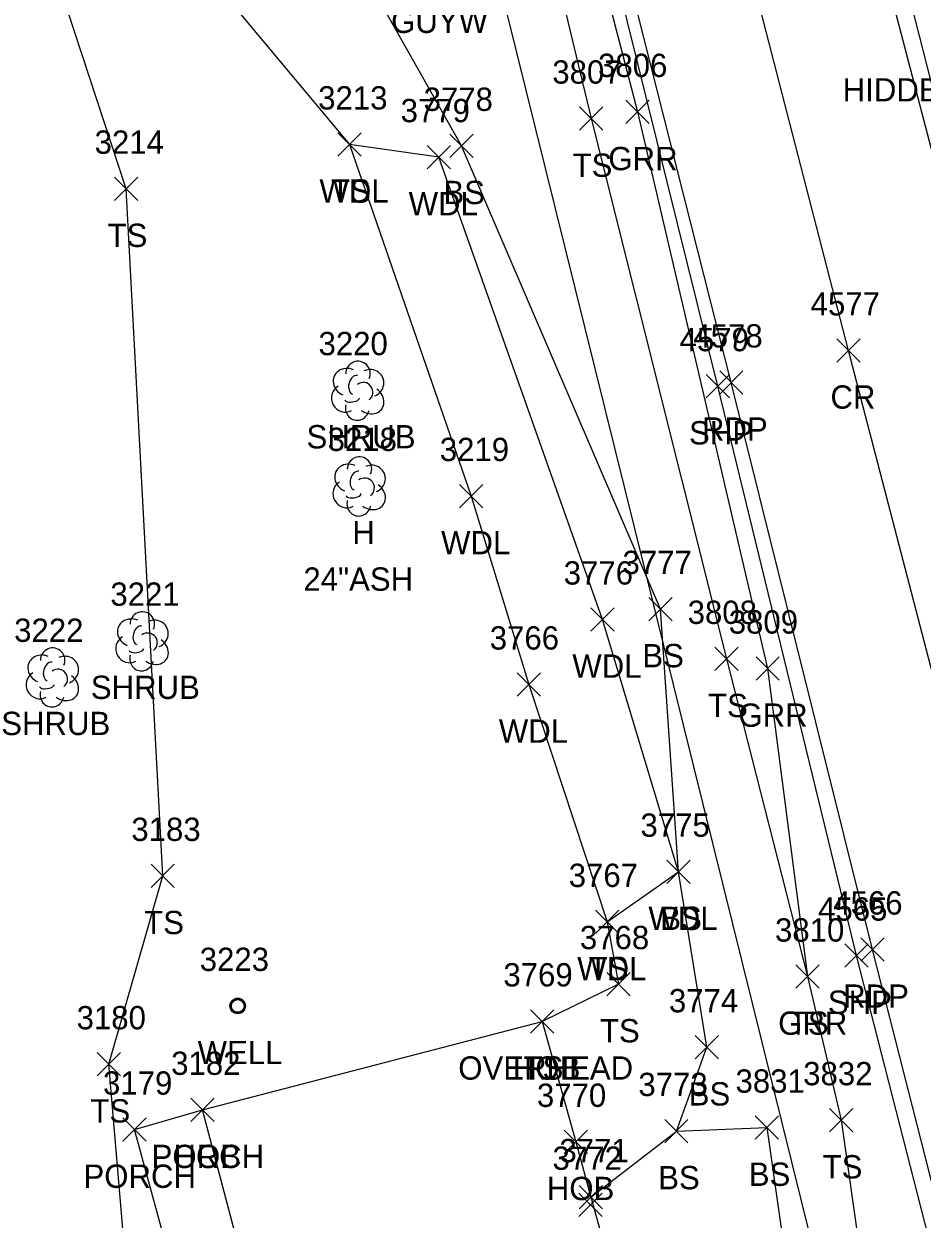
# Model space of a CAD drawing. Extents: x 1601151 to 1602912, y 499508 to 501770.
# Drawn here: x 1601562.2 to 1601639.3, y 500412.2 to 500514.8 of the extents above; entities that cross this region are included whole.
import ezdxf

# ---------------------------------------------------------------- set-up
doc = ezdxf.new("R2010")
doc.units = 0
for name, color, linetype in [('L_A', 7, 'Continuous'), ('L_C', 7, 'Continuous'), ('L_I', 7, 'Continuous'), ('L_TIC', 7, 'Continuous'), ('LAWA', 7, 'Continuous'), ('LBC', 7, 'Continuous'), ('LBF', 7, 'Continuous'), ('LELB', 7, 'Continuous'), ('LSH', 7, 'Continuous'), ('LTD', 7, 'Continuous'), ('P_A', 7, 'Continuous'), ('P_I', 7, 'Continuous'), ('P_TIC', 7, 'Continuous'), ('PET', 7, 'Continuous'), ('PRC', 7, 'Continuous'), ('PSP', 7, 'Continuous'), ('R_A', 7, 'Continuous'), ('R_I', 7, 'Continuous'), ('R_TIC', 7, 'Continuous'), ('RGR', 7, 'Continuous'), ('S_C', 7, 'Continuous'), ('U_A', 7, 'Continuous'), ('U_I', 7, 'Continuous'), ('U_TIC', 7, 'Continuous'), ('UCO', 7, 'Continuous'), ('UWW', 7, 'Continuous')]:
    doc.layers.add(name, color=color, linetype=linetype)

msp = doc.modelspace()

# ---------------------------------------------------------------- linework, layer by layer
at = {"layer": 'L_TIC'}
for points in [[(1601609.88, 500505.64), (1601611.88, 500507.64)], [(1601611.88, 500505.64), (1601609.88, 500507.64)], [(1601589.14, 500503.42), (1601591.14, 500505.42)], [(1601591.14, 500503.42), (1601589.14, 500505.42)], [(1601589.14, 500503.42), (1601591.14, 500505.42)], [(1601591.14, 500503.42), (1601589.14, 500505.42)], [(1601598.76, 500503.3), (1601600.76, 500505.3)], [(1601600.76, 500503.3), (1601598.76, 500505.3)], [(1601596.8, 500502.33), (1601598.8, 500504.33)], [(1601598.8, 500502.33), (1601596.8, 500504.33)], [(1601569.96, 500499.62), (1601571.96, 500501.62)], [(1601571.96, 500499.62), (1601569.96, 500501.62)], [(1601599.59, 500473.24), (1601601.59, 500475.24)], [(1601601.59, 500473.24), (1601599.59, 500475.24)], [(1601610.85, 500462.64), (1601612.85, 500464.64)], [(1601612.85, 500462.64), (1601610.85, 500464.64)], [(1601615.84, 500463.54), (1601617.84, 500465.54)], [(1601617.84, 500463.54), (1601615.84, 500465.54)], [(1601621.51, 500459.26), (1601623.51, 500461.26)], [(1601623.51, 500459.26), (1601621.51, 500461.26)], [(1601604.54, 500457.06), (1601606.54, 500459.06)], [(1601606.54, 500457.06), (1601604.54, 500459.06)], [(1601573.1, 500440.63), (1601575.1, 500442.63)], [(1601575.1, 500440.63), (1601573.1, 500442.63)], [(1601617.38, 500440.99), (1601619.38, 500442.99)], [(1601619.38, 500440.99), (1601617.38, 500442.99)], [(1601617.38, 500440.99), (1601619.38, 500442.99)], [(1601619.38, 500440.99), (1601617.38, 500442.99)], [(1601611.27, 500436.68), (1601613.27, 500438.68)], [(1601613.27, 500436.68), (1601611.27, 500438.68)], [(1601611.27, 500436.68), (1601613.27, 500438.68)], [(1601613.27, 500436.68), (1601611.27, 500438.68)], [(1601628.45, 500431.99), (1601630.45, 500433.99)], [(1601630.45, 500431.99), (1601628.45, 500433.99)], [(1601612.23, 500431.34), (1601614.23, 500433.34)], [(1601614.23, 500431.34), (1601612.23, 500433.34)], [(1601605.67, 500428.14), (1601607.67, 500430.14)], [(1601607.67, 500428.14), (1601605.67, 500430.14)], [(1601605.67, 500428.14), (1601607.67, 500430.14)], [(1601607.67, 500428.14), (1601605.67, 500430.14)], [(1601619.82, 500425.92), (1601621.82, 500427.92)], [(1601621.82, 500425.92), (1601619.82, 500427.92)], [(1601568.49, 500424.46), (1601570.49, 500426.46)], [(1601570.49, 500424.46), (1601568.49, 500426.46)], [(1601576.53, 500420.55), (1601578.53, 500422.55)], [(1601578.53, 500420.55), (1601576.53, 500422.55)], [(1601576.53, 500420.55), (1601578.53, 500422.55)], [(1601578.53, 500420.55), (1601576.53, 500422.55)], [(1601631.35, 500419.66), (1601633.35, 500421.66)], [(1601633.35, 500419.66), (1601631.35, 500421.66)], [(1601570.68, 500418.85), (1601572.68, 500420.85)], [(1601572.68, 500418.85), (1601570.68, 500420.85)], [(1601617.2, 500418.73), (1601619.2, 500420.73)], [(1601619.2, 500418.73), (1601617.2, 500420.73)], [(1601624.98, 500419.02), (1601626.98, 500421.02)], [(1601626.98, 500419.02), (1601624.98, 500421.02)], [(1601608.57, 500417.8), (1601610.57, 500419.8)], [(1601610.57, 500417.8), (1601608.57, 500419.8)], [(1601609.83, 500412.4), (1601611.83, 500414.4)], [(1601611.83, 500412.4), (1601609.83, 500414.4)], [(1601609.85, 500413.05), (1601611.85, 500415.05)], [(1601611.85, 500413.05), (1601609.85, 500415.05)], [(1601609.85, 500413.05), (1601611.85, 500415.05)], [(1601611.85, 500413.05), (1601609.85, 500415.05)]]:
    msp.add_lwpolyline(points, dxfattribs=at)
at = {"layer": 'LAWA'}
for points in [[(1601590.14, 500504.42), (1601600.59, 500474.24)], [(1601597.8, 500503.33), (1601590.14, 500504.42)], [(1601605.54, 500458.06), (1601612.27, 500437.68), (1601618.38, 500441.99), (1601611.85, 500463.64), (1601597.8, 500503.33)], [(1601600.59, 500474.24), (1601605.54, 500458.06)]]:
    msp.add_lwpolyline(points, dxfattribs=at)
at = {"layer": 'LBC'}
msp.add_lwpolyline([(1601584.2, 500396.3), (1601577.53, 500421.55), (1601606.67, 500429.14), (1601609.57, 500418.8), (1601610.85, 500414.05), (1601613.48, 500404.6), (1601613.31, 500404.56), (1601613.48, 500403.91), (1601607.19, 500402.16), (1601607.11, 500402.14), (1601584.2, 500396.3)], dxfattribs=at)
at = {"layer": 'LBF'}
msp.add_lwpolyline([(1601584.2, 500396.3), (1601578.49, 500394.91), (1601571.68, 500419.85), (1601577.53, 500421.55)], dxfattribs=at)
at = {"layer": 'LELB'}
for points in [[(1601601.01, 500555.49), (1601604.13, 500534.75), (1601610.88, 500506.64), (1601622.51, 500460.26), (1601629.45, 500432.99), (1601632.35, 500420.66), (1601635.25, 500400.3), (1601642.27, 500354.38)], [(1601610.85, 500414.05), (1601618.2, 500419.73), (1601620.82, 500426.92), (1601618.38, 500441.99), (1601616.84, 500464.54), (1601599.76, 500504.3), (1601590.2, 500521.24), (1601580.48, 500541.71), (1601581.66, 500544.06), (1601586.96, 500548.39), (1601586.86, 500549.07)], [(1601570.96, 500500.62), (1601556.37, 500545)], [(1601575.25, 500522.25), (1601590.14, 500504.42)], [(1601585.34, 500389.67), (1601571.87, 500397.2), (1601569.49, 500425.46), (1601574.1, 500441.63), (1601570.96, 500500.62)], [(1601612.27, 500437.68), (1601613.23, 500432.34), (1601606.67, 500429.14)], [(1601618.2, 500419.73), (1601625.98, 500420.02)], [(1601625.98, 500420.02), (1601628.94, 500399.12)]]:
    msp.add_lwpolyline(points, dxfattribs=at)
at = {"layer": 'LSH'}
for p, q in [((1601590.82, 500483.33), (1601590.82, 500483.33)), ((1601590.82, 500483.33), (1601590.82, 500483.33)), ((1601572.31, 500461.82), (1601572.31, 500461.82)), ((1601572.31, 500461.82), (1601572.31, 500461.82)), ((1601564.61, 500458.72), (1601564.61, 500458.72)), ((1601564.61, 500458.72), (1601564.61, 500458.72))]:
    msp.add_line(p, q, dxfattribs=at)
for centre in [(1601590.87, 500484.76), (1601572.35, 500463.25), (1601564.66, 500460.15)]:
    msp.add_arc(centre, 1.05, 335.5272, 180.9563, dxfattribs=at)
for centre, major_axis, ratio, start_param, end_param in [((1601590.03, 500484), (1.21, -0.51), 0.895232, 1.570796, 4.712389), ((1601591.86, 500483.91), (-1.14, -0.48), 0.949671, 1.570796, 4.712389), ((1601590.61, 500483.79), (-0.208, -0.792), 0.645439, 3.141593, 6.283185), ((1601591.32, 500483.16), (-0.5, 0.667), 0.989748, 3.141593, 6.283185), ((1601589.74, 500482.62), (0.58, -1.04), 0.959034, 3.141593, 6.283185), ((1601591.82, 500482.5), (-1.09, 0.79), 0.841452, 1.570796, 4.712389), ((1601590.82, 500481.83), (0.26, 1.06), 0.942809, 1.570796, 4.712389), ((1601590.36, 500482.58), (-0.625, -0.083), 0.423636, 0, 3.141593), ((1601571.51, 500462.49), (1.21, -0.51), 0.895232, 1.570796, 4.712389), ((1601573.35, 500462.4), (-1.14, -0.48), 0.949671, 1.570796, 4.712389), ((1601572.1, 500462.28), (-0.208, -0.792), 0.645439, 3.141593, 6.283185), ((1601572.81, 500461.65), (-0.5, 0.667), 0.989748, 3.141593, 6.283185), ((1601571.22, 500461.11), (0.58, -1.04), 0.959034, 3.141593, 6.283185), ((1601573.31, 500460.99), (-1.09, 0.79), 0.841452, 1.570796, 4.712389), ((1601563.82, 500459.39), (1.21, -0.51), 0.895232, 1.570796, 4.712389), ((1601565.65, 500459.3), (-1.14, -0.48), 0.949671, 1.570796, 4.712389), ((1601572.31, 500460.32), (0.26, 1.06), 0.942809, 1.570796, 4.712389), ((1601571.85, 500461.07), (-0.625, -0.083), 0.423636, 0, 3.141593), ((1601564.4, 500459.18), (-0.208, -0.792), 0.645439, 3.141593, 6.283185), ((1601565.11, 500458.55), (-0.5, 0.667), 0.989748, 3.141593, 6.283185), ((1601563.53, 500458.01), (0.58, -1.04), 0.959034, 3.141593, 6.283185), ((1601565.61, 500457.89), (-1.09, 0.79), 0.841452, 1.570796, 4.712389), ((1601564.61, 500457.22), (0.26, 1.06), 0.942809, 1.570796, 4.712389), ((1601564.15, 500457.97), (-0.625, -0.083), 0.423636, 0, 3.141593)]:
    msp.add_ellipse(centre, major_axis=major_axis, ratio=ratio, start_param=start_param, end_param=end_param, dxfattribs=at)
at = {"layer": 'LTD'}
msp.add_line((1601590.95, 500475.11), (1601590.95, 500475.11), dxfattribs=at)
msp.add_line((1601590.95, 500475.11), (1601590.95, 500475.11), dxfattribs=at)
msp.add_arc((1601591, 500476.55), 1.05, 335.5272, 180.9563, dxfattribs=at)
for centre, major_axis, ratio, start_param, end_param in [((1601590.16, 500475.78), (1.21, -0.51), 0.895232, 1.570796, 4.712389), ((1601591.99, 500475.7), (-1.14, -0.48), 0.949671, 1.570796, 4.712389), ((1601590.74, 500475.57), (-0.208, -0.792), 0.645439, 3.141593, 6.283185), ((1601591.45, 500474.95), (-0.5, 0.667), 0.989748, 3.141593, 6.283185), ((1601589.87, 500474.4), (0.58, -1.04), 0.959034, 3.141593, 6.283185), ((1601591.95, 500474.28), (-1.09, 0.79), 0.841452, 1.570796, 4.712389), ((1601590.95, 500473.61), (0.26, 1.06), 0.942809, 1.570796, 4.712389), ((1601590.49, 500474.36), (-0.625, -0.083), 0.423636, 0, 3.141593)]:
    msp.add_ellipse(centre, major_axis=major_axis, ratio=ratio, start_param=start_param, end_param=end_param, dxfattribs=at)
at = {"layer": 'P_TIC'}
for points in [[(1601631.99, 500485.74), (1601633.99, 500487.74)], [(1601633.99, 500485.74), (1601631.99, 500487.74)], [(1601620.75, 500482.67), (1601622.75, 500484.67)], [(1601622.75, 500482.67), (1601620.75, 500484.67)], [(1601621.92, 500482.99), (1601623.92, 500484.99)], [(1601623.92, 500482.99), (1601621.92, 500484.99)], [(1601634.03, 500434.31), (1601636.03, 500436.31)], [(1601636.03, 500434.31), (1601634.03, 500436.31)], [(1601632.67, 500433.79), (1601634.67, 500435.79)], [(1601634.67, 500433.79), (1601632.67, 500435.79)]]:
    msp.add_lwpolyline(points, dxfattribs=at)
at = {"layer": 'PET'}
for points in [[(1601995.67, 499683.24), (1601967.44, 499723.89), (1601951.2, 499747.81), (1601928.38, 499780.82), (1601898.7, 499825.12), (1601866.23, 499874.79), (1601846.19, 499907.84), (1601823.76, 499946.63), (1601805.55, 499981.9), (1601788.87, 500017.29), (1601766.92, 500067.61), (1601755.39, 500098.81), (1601743.92, 500129.72), (1601726.45, 500185.71), (1601711.93, 500234.21), (1601699.42, 500278.31), (1601688.33, 500319.61), (1601682.56, 500342.8), (1601675.53, 500367.54), (1601665.76, 500404.47), (1601656.17, 500441.2), (1601643.95, 500489.36), (1601630.25, 500541.68)], [(1601976.03, 499671.31), (1601949.07, 499710.22), (1601932.5, 499734.59), (1601906.16, 499773.6), (1601879.17, 499813.54), (1601846.78, 499862.77), (1601825.9, 499896.89), (1601802.83, 499936.77), (1601785.08, 499971.15), (1601767.41, 500007.57), (1601745.41, 500058.72), (1601733.84, 500089.25), (1601721.8, 500122.71), (1601703.99, 500178.99), (1601689.71, 500228.27), (1601677.58, 500272.25), (1601666.12, 500315.05), (1601653.43, 500363.86), (1601644.59, 500397.8), (1601635.03, 500435.31), (1601622.92, 500483.99), (1601609.64, 500536.46)]]:
    msp.add_lwpolyline(points, dxfattribs=at)
at = {"layer": 'PRC'}
msp.add_lwpolyline([(1601985.39, 499677.47), (1601958.56, 499716.67), (1601942.32, 499739.6), (1601916.26, 499778.51), (1601888.68, 499819.15), (1601856.54, 499869.05), (1601836.01, 499902.11), (1601813.37, 499942.52), (1601794.98, 499977.03), (1601778.27, 500012.72), (1601755.57, 500062.85), (1601744.49, 500093.78), (1601732.77, 500126.07), (1601715.37, 500182.36), (1601700.57, 500231.28), (1601688.37, 500275.57), (1601676.78, 500317.03), (1601664.23, 500365.85), (1601655.24, 500401.01), (1601645.63, 500438.14), (1601632.99, 500486.74), (1601619.53, 500538.88)], dxfattribs=at)
at = {"layer": 'PSP'}
for points in [[(1601676.93, 500367.47), (1601676.53, 500368.74), (1601667.01, 500404.77), (1601657.28, 500441.19), (1601645.24, 500489.65), (1601631.9, 500541.89)], [(1601687.75, 500227.8), (1601675.97, 500271.58), (1601664.35, 500314.61), (1601659.49, 500332.06), (1601657.41, 500333.69), (1601650.64, 500360.12), (1601651.12, 500363.17), (1601643.24, 500397.34), (1601633.67, 500434.79), (1601621.75, 500483.67), (1601608.78, 500536.08)]]:
    msp.add_lwpolyline(points, dxfattribs=at)
at = {"layer": 'R_TIC'}
for points in [[(1601613.87, 500506.21), (1601615.87, 500508.21)], [(1601615.87, 500506.21), (1601613.87, 500508.21)], [(1601625.04, 500458.43), (1601627.04, 500460.43)], [(1601627.04, 500458.43), (1601625.04, 500460.43)], [(1601628.45, 500431.99), (1601630.45, 500433.99)], [(1601630.45, 500431.99), (1601628.45, 500433.99)]]:
    msp.add_lwpolyline(points, dxfattribs=at)
at = {"layer": 'RGR'}
msp.add_lwpolyline([(1601602.55, 500555.9), (1601607.52, 500535.51), (1601614.87, 500507.21), (1601626.04, 500459.43), (1601629.45, 500432.99)], dxfattribs=at)
at = {"layer": 'U_TIC'}
for points in [[(1601605.67, 500428.14), (1601607.67, 500430.14)], [(1601607.67, 500428.14), (1601605.67, 500430.14)]]:
    msp.add_lwpolyline(points, dxfattribs=at)
at = {"layer": 'UCO'}
msp.add_lwpolyline([(1601595.97, 500546.62), (1601650.89, 500325.1)], dxfattribs=at)
at = {"layer": 'UWW'}
for radius in [0.667, 0.625, 0.583, 0.542]:
    msp.add_circle((1601580.54, 500430.47), radius, dxfattribs=at)

# ---------------------------------------------------------------- texts
at = {"layer": 'L_A'}
for s, p in [('TS', (1601609.29, 500501.64)), ('WDL', (1601587.56, 500499.42)), ('TS', (1601588.55, 500499.42)), ('BS', (1601598.2, 500499.3)), ('WDL', (1601595.22, 500498.33)), ('TS', (1601569.37, 500495.62)), ('SHRUB', (1601586.45, 500478.33)), ('H', (1601590.38, 500470.11)), ('WDL', (1601598, 500469.24)), ('BS', (1601615.28, 500459.54)), ('WDL', (1601609.27, 500458.64)), ('SHRUB', (1601567.93, 500456.82)), ('TS', (1601620.92, 500455.26)), ('SHRUB', (1601560.24, 500453.72)), ('WDL', (1601602.96, 500453.06)), ('WDL', (1601615.8, 500436.99)), ('BS', (1601616.82, 500436.99)), ('TS', (1601572.51, 500436.63)), ('WDL', (1601609.69, 500432.68)), ('TS', (1601610.68, 500432.68)), ('TS', (1601627.86, 500427.99)), ('TS', (1601611.64, 500427.34)), ('HOB', (1601604.17, 500424.14)), ('TS', (1601605.08, 500424.14)), ('BS', (1601619.26, 500421.92)), ('TS', (1601567.9, 500420.46)), ('PORCH', (1601573.15, 500416.55)), ('HOB', (1601575.03, 500416.55)), ('TS', (1601630.76, 500415.66)), ('PORCH', (1601567.3, 500414.85)), ('BS', (1601616.64, 500414.73)), ('BS', (1601624.42, 500415.02)), ('HOB', (1601607.08, 500413.8))]:
    msp.add_text(s, height=2, dxfattribs=at).set_placement(p)
at = {"layer": 'L_C'}
msp.add_text('24"ASH', height=2, dxfattribs=at).set_placement((1601586.18, 500466.11))
at = {"layer": 'L_I'}
for s, p in [('3807', (1601607.55, 500509.64)), ('3213', (1601587.45, 500507.42)), ('3213', (1601587.45, 500507.42)), ('3778', (1601596.5, 500507.3)), ('3779', (1601594.53, 500506.33)), ('3214', (1601568.26, 500503.62)), ('3220', (1601587.48, 500486.33)), ('3218', (1601588.26, 500478.11)), ('3219', (1601597.89, 500477.24)), ('3776', (1601608.53, 500466.64)), ('3777', (1601613.58, 500467.54)), ('3221', (1601569.61, 500464.82)), ('3808', (1601619.17, 500463.26)), ('3222', (1601561.35, 500461.72)), ('3766', (1601602.18, 500461.06)), ('3183', (1601571.41, 500444.63)), ('3775', (1601615.12, 500444.99)), ('3775', (1601615.12, 500444.99)), ('3767', (1601608.96, 500440.68)), ('3767', (1601608.96, 500440.68)), ('3810', (1601626.67, 500435.99)), ('3768', (1601609.92, 500435.34)), ('3769', (1601603.35, 500432.14)), ('3769', (1601603.35, 500432.14)), ('3774', (1601617.56, 500429.92)), ('3180', (1601566.71, 500428.46)), ('3182', (1601574.83, 500424.55)), ('3182', (1601574.83, 500424.55)), ('3832', (1601629.09, 500423.66)), ('3179', (1601568.98, 500422.85)), ('3773', (1601614.94, 500422.73)), ('3831', (1601623.28, 500423.02)), ('3770', (1601606.23, 500421.8)), ('3772', (1601607.57, 500416.4)), ('3771', (1601608.16, 500417.05)), ('3771', (1601608.16, 500417.05))]:
    msp.add_text(s, height=2, dxfattribs=at).set_placement(p)
at = {"layer": 'P_A'}
for s, p in [('CR', (1601631.43, 500481.74)), ('RDP', (1601620.4, 500478.99)), ('SHP', (1601619.29, 500478.67)), ('SHP', (1601631.21, 500429.79)), ('RDP', (1601632.52, 500430.31))]:
    msp.add_text(s, height=2, dxfattribs=at).set_placement(p)
at = {"layer": 'P_I'}
for s, p in [('4577', (1601629.73, 500489.74)), ('4579', (1601618.48, 500486.67)), ('4578', (1601619.66, 500486.99)), ('4566', (1601631.67, 500438.31)), ('4565', (1601630.37, 500437.79))]:
    msp.add_text(s, height=2, dxfattribs=at).set_placement(p)
at = {"layer": 'R_A'}
for p in [(1601612.36, 500502.21), (1601623.53, 500454.43), (1601626.94, 500427.99)]:
    msp.add_text('GRR', height=2, dxfattribs=at).set_placement(p)
at = {"layer": 'R_I'}
for s, p in [('3806', (1601611.48, 500510.21)), ('3809', (1601622.7, 500462.43)), ('3810', (1601626.67, 500435.99))]:
    msp.add_text(s, height=2, dxfattribs=at).set_placement(p)
at = {"layer": 'S_C'}
msp.add_text('HIDDEN DRIVE RIGHT', height=2, dxfattribs=at).set_placement((1601632.48, 500508.11))
at = {"layer": 'U_A'}
for s, p in [('GUYW', (1601593.71, 500513.99)), ('WELL', (1601577.1, 500425.47)), ('OVERHEAD', (1601599.48, 500424.14))]:
    msp.add_text(s, height=2, dxfattribs=at).set_placement(p)
at = {"layer": 'U_I'}
for s, p in [('3223', (1601577.28, 500433.47)), ('3769', (1601603.35, 500432.14))]:
    msp.add_text(s, height=2, dxfattribs=at).set_placement(p)

doc.saveas('drawing.dxf')
